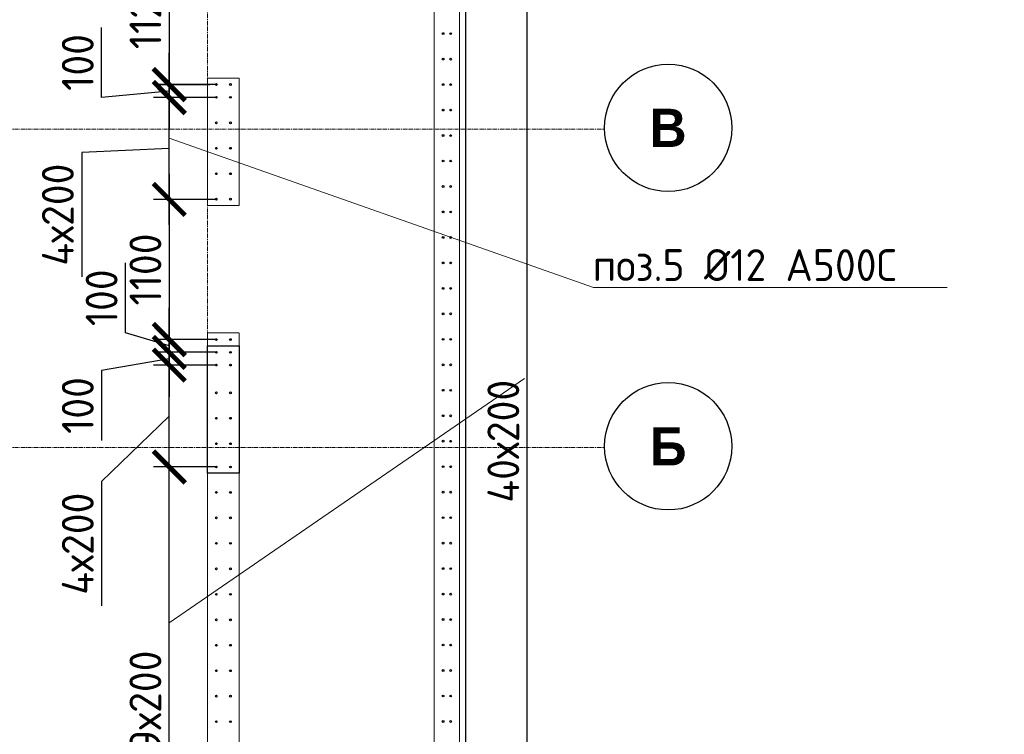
# Model space of a CAD drawing. Header units: millimetres. Extents: x 376598 to 1249954, y -318491 to -22134.
# Tile 431 of 444: x 1241320 to 1249053, y -230838 to -225228. Entities that reach past the tile are written whole.
import ezdxf
from ezdxf import colors
from ezdxf.entities.mleader import LeaderData, LeaderLine
from ezdxf.math import Vec2, Vec3

# ---------------------------------------------------------------- set-up
doc = ezdxf.new("R2010")
doc.units = ezdxf.units.MM
for name, pattern in [('01 Штриховая _4 мм_', [6, 3.5, -2.5]), ('______5', [1100, 800, -100, 100, -100]), ('HIDDEN2', [4.7625, 3.175, -1.5875]), ('осевая', [50.8, 31.75, -6.35, 6.35, -6.35])]:
    doc.linetypes.add(name, pattern=pattern)
for name, color, linetype, lineweight in [('0 Фундамент', 5, 'Continuous', 30), ('1 Стены', 3, 'Continuous', 30), ('Оси', 40, '______5', 18), ('подоснова', 151, 'Continuous', 5), ('РАЗМЕРЫ', 1, 'Continuous', 9), ('СТЕНЫ', 3, 'Continuous', 30)]:
    doc.layers.add(name, color=color, linetype=linetype, lineweight=lineweight)
doc.styles.add('Century Gothic', font='GOTHIC.TTF')
doc.styles.add('GOST-2.304_Type-B', font='GOST_Common.ttf')
doc.dimstyles.new('СПДС', dxfattribs={"dimscale": 100, "dimtxt": 2.5, "dimasz": 2.5, "dimexe": 1.25, "dimexo": 0, "dimtad": 1, "dimdec": 0, "dimtxsty": 'GOST-2.304_Type-B', "dimblk": 'ARCHTICK', "dimcen": 2.5, "dimdle": 2, "dimadec": 0, "dimazin": 2, "dimtfac": 0.75, "dimtdec": 0, "dimtmove": 1, "dimatfit": 3, "dimfxl": 1, "dimtolj": 1, "dimarcsym": 1})

# ---------------------------------------------------------------- blocks, each defined once
blk = doc.blocks.new('NSY101')
at = {"color": 0, "linetype": 'ByBlock', "lineweight": -2}
blk.add_circle((0, 0), 50, dxfattribs=at)
blk = doc.blocks.new('оси 2.2-2.3')
at = {"layer": 'Оси', "color": 16, "linetype": 'осевая', "lineweight": 0, "transparency": 33554687}
for p, q in [((521254.5, -104267.9), (521254.9, -134893.5)), ((468076.3, -119495.4), (524372.9, -119495.4)), ((468076.3, -121995.4), (524372.9, -121995.4))]:
    blk.add_line(p, q, dxfattribs=at)
at = {"layer": 'Оси', "color": 16, "linetype": 'Continuous', "lineweight": 25, "transparency": 33554687, "xscale": 9.999999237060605, "yscale": 9.999999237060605, "zscale": 9.999999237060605}
for p in [(524872.8, -119485.2), (524872.8, -121985.2)]:
    blk.add_blockref('NSY101', p, dxfattribs=at)
at = {"layer": 'Оси', "color": 16, "linetype": 'Continuous', "lineweight": 25, "transparency": 33554687, "char_height": 300, "width": 390, "attachment_point": 5, "style": 'Century Gothic'}
for s, insert in [('\\A1;{\\fCentury Gothic|i0|b1;\\H300.000000;\\W1.000000;\\C16;В}\\P', (524872.8, -119485.2)), ('\\A1;{\\fCentury Gothic|i0|b1;\\H300.000000;\\W1.000000;\\C16;Б}\\P', (524872.8, -121985.2))]:
    blk.add_mtext(s, dxfattribs=dict(at, insert=insert))
blk = doc.blocks.new('стены тп')
at = {"layer": '1 Стены', "color": 252, "linetype": 'HIDDEN2', "lineweight": 0, "true_color": 0x939598}
for p, q in [((911170.6, -198925.6), (911170.6, -207025.6)), ((911370.6, -207225.6), (911370.6, -198925.6)), ((909390.6, -200125.6), (909640.6, -200125.6)), ((909390.6, -200125.6), (909390.6, -200525.6)), ((909640.6, -201125.6), (909640.6, -200125.6)), ((909390.6, -200525.6), (909390.6, -200645.6)), ((909390.6, -200645.6), (909390.6, -201125.6)), ((909640.6, -201125.6), (909390.6, -201125.6)), ((909390.6, -202125.6), (909640.6, -202125.6)), ((909390.6, -202125.6), (909390.6, -209325.6)), ((909640.6, -207525.6), (909640.6, -202125.6))]:
    blk.add_line(p, q, dxfattribs=at)
blk = doc.blocks.new('_ArchTick')
at = {"color": 0, "linetype": 'ByBlock', "const_width": 0.15}
blk.add_lwpolyline([(-0.5, -0.5), (0.5, 0.5)], dxfattribs=at)
blk = doc.blocks.new('*D3426')
at = {"layer": 'DEFPOINTS', "color": 0, "lineweight": 0, "transparency": 16777216}
for p in [(1242864.6, -224617.1, -720), (1242495, -225737.1), (1242864.6, -225737.1, -720)]:
    blk.add_point(p, dxfattribs=at)
at = {"layer": 'РАЗМЕРЫ', "color": 0, "lineweight": -2, "transparency": 16777216}
for p, q in [((1242495, -224417.1), (1242495, -225937.1)), ((1242864.6, -224617.1), (1242370, -224617.1)), ((1242864.6, -225737.1), (1242370, -225737.1))]:
    blk.add_line(p, q, dxfattribs=at)
at = {"layer": 'РАЗМЕРЫ', "color": 0, "lineweight": -2, "transparency": 16777216, "xscale": 250, "yscale": 250, "zscale": 250}
for p, rotation in [((1242495, -224617.1), 90), ((1242495, -225737.1), 270)]:
    blk.add_blockref('_ArchTick', p, dxfattribs=dict(at, rotation=rotation))
at = {"layer": 'РАЗМЕРЫ', "color": 0, "lineweight": 0, "transparency": 16777216, "insert": (1242307.5, -225177.1), "char_height": 250, "attachment_point": 5, "rotation": 90, "style": 'GOST-2.304_Type-B'}
blk.add_mtext('\\A1;1120', dxfattribs=at)
blk = doc.blocks.new('*D3427')
at = {"layer": 'DEFPOINTS', "color": 0, "lineweight": 0, "transparency": 16777216}
for p in [(1242864.6, -226639.2), (1242495, -227739.1), (1242864.6, -227739.1, -720)]:
    blk.add_point(p, dxfattribs=at)
at = {"layer": 'РАЗМЕРЫ', "color": 0, "lineweight": -2, "transparency": 16777216}
for p, q in [((1242495, -226439.2), (1242495, -227939.1)), ((1242864.6, -226639.2), (1242370, -226639.2)), ((1242864.6, -227739.1), (1242370, -227739.1))]:
    blk.add_line(p, q, dxfattribs=at)
at = {"layer": 'РАЗМЕРЫ', "color": 0, "lineweight": -2, "transparency": 16777216, "xscale": 250, "yscale": 250, "zscale": 250}
for p, rotation in [((1242495, -226639.2), 90), ((1242495, -227739.1), 270)]:
    blk.add_blockref('_ArchTick', p, dxfattribs=dict(at, rotation=rotation))
at = {"layer": 'РАЗМЕРЫ', "color": 0, "lineweight": 0, "transparency": 16777216, "insert": (1242307.5, -227189.1), "char_height": 250, "attachment_point": 5, "rotation": 90, "style": 'GOST-2.304_Type-B'}
blk.add_mtext('\\A1;1100', dxfattribs=at)
blk = doc.blocks.new('_None')
blk = doc.blocks.new('*D3495')
at = {"layer": 'DEFPOINTS', "color": 0, "lineweight": 0, "transparency": 16777216}
for p in [(1242495, -228739.3), (1242864.6, -228739.3), (1242864.6, -232539.1, -720)]:
    blk.add_point(p, dxfattribs=at)
at = {"layer": 'РАЗМЕРЫ', "color": 0, "lineweight": -2, "transparency": 16777216}
for p, q in [((1242495, -232739.1), (1242495, -228539.3)), ((1242864.6, -228739.3), (1242370, -228739.3)), ((1242864.6, -232539.1), (1242370, -232539.1))]:
    blk.add_line(p, q, dxfattribs=at)
at = {"layer": 'РАЗМЕРЫ', "color": 0, "lineweight": -2, "transparency": 16777216, "xscale": 250, "yscale": 250, "zscale": 250}
for p, rotation in [((1242495, -228739.3), 90), ((1242495, -232539.1), 270)]:
    blk.add_blockref('_ArchTick', p, dxfattribs=dict(at, rotation=rotation))
at = {"layer": 'РАЗМЕРЫ', "color": 0, "lineweight": 0, "transparency": 16777216, "insert": (1242307.5, -230639.2), "char_height": 250, "attachment_point": 5, "rotation": 90, "style": 'GOST-2.304_Type-B'}
blk.add_mtext('\\A1;19х200', dxfattribs=at)
blk = doc.blocks.new('*D3496')
at = {"layer": 'DEFPOINTS', "color": 0, "lineweight": 0, "transparency": 16777216}
for p in [(1242495, -227939.3), (1242864.6, -227939.3), (1242864.6, -228739.3)]:
    blk.add_point(p, dxfattribs=at)
at = {"layer": 'РАЗМЕРЫ', "color": 0, "lineweight": -2, "transparency": 16777216}
for p, q in [((1242495, -228939.3), (1242495, -227739.3)), ((1242864.6, -227939.3), (1242370, -227939.3)), ((1242495, -228339.3), (1241963.8, -228854.2)), ((1242864.6, -228739.3), (1242370, -228739.3)), ((1241963.8, -228854.2), (1241963.8, -229829.2))]:
    blk.add_line(p, q, dxfattribs=at)
at = {"layer": 'РАЗМЕРЫ', "color": 0, "lineweight": -2, "transparency": 16777216, "xscale": 250, "yscale": 250, "zscale": 250}
for p, rotation in [((1242495, -227939.3), 90), ((1242495, -228739.3), 270)]:
    blk.add_blockref('_ArchTick', p, dxfattribs=dict(at, rotation=rotation))
at = {"layer": 'РАЗМЕРЫ', "color": 0, "lineweight": 0, "transparency": 16777216, "insert": (1241776.3, -229341.7), "char_height": 250, "attachment_point": 5, "rotation": 90, "style": 'GOST-2.304_Type-B'}
blk.add_mtext('\\A1;4х200', dxfattribs=at)
blk = doc.blocks.new('*D3497')
at = {"layer": 'DEFPOINTS', "color": 0, "lineweight": 0, "transparency": 16777216}
for p in [(1242495, -227739.1), (1242814.4, -227739.1), (1242864.6, -227839.3)]:
    blk.add_point(p, dxfattribs=at)
at = {"layer": 'РАЗМЕРЫ', "color": 0, "lineweight": -2, "transparency": 16777216}
for p, q in [((1242151.3, -227686), (1242151.3, -227136)), ((1242495, -227739.1), (1242495, -227489.1)), ((1242495, -227789.2), (1242151.3, -227686)), ((1242814.4, -227739.1), (1242370, -227739.1)), ((1242495, -227839.3), (1242495, -227739.1)), ((1242495, -227839.3), (1242495, -227739.1)), ((1242864.6, -227839.3), (1242370, -227839.3)), ((1242495, -227839.3), (1242495, -228089.3))]:
    blk.add_line(p, q, dxfattribs=at)
at = {"layer": 'РАЗМЕРЫ', "color": 0, "lineweight": -2, "transparency": 16777216, "xscale": 250, "yscale": 250, "zscale": 250}
for p, rotation in [((1242495, -227739.1), 270), ((1242495, -227839.3), 90)]:
    blk.add_blockref('_ArchTick', p, dxfattribs=dict(at, rotation=rotation))
at = {"layer": 'РАЗМЕРЫ', "color": 0, "lineweight": 0, "transparency": 16777216, "insert": (1241963.8, -227411), "char_height": 250, "attachment_point": 5, "rotation": 90, "style": 'GOST-2.304_Type-B'}
blk.add_mtext('\\A1;100', dxfattribs=at)
blk = doc.blocks.new('*D3226')
at = {"layer": 'DEFPOINTS', "color": 0, "lineweight": 0, "transparency": 16777216}
for p in [(1242495, -227839.3), (1242743.8, -227839.3), (1242864.6, -227939.3)]:
    blk.add_point(p, dxfattribs=at)
at = {"layer": 'РАЗМЕРЫ', "color": 0, "lineweight": -2, "transparency": 16777216}
for p, q in [((1242495, -227839.3), (1242495, -227589.3)), ((1242743.8, -227839.3), (1242370, -227839.3)), ((1242495, -227939.3), (1242495, -227839.3)), ((1242495, -227939.3), (1242495, -227839.3)), ((1242495, -227889.3), (1241963.8, -227981.9)), ((1242864.6, -227939.3), (1242370, -227939.3)), ((1242495, -227939.3), (1242495, -228189.3)), ((1241963.8, -227981.9), (1241963.8, -228531.9))]:
    blk.add_line(p, q, dxfattribs=at)
at = {"layer": 'РАЗМЕРЫ', "color": 0, "lineweight": -2, "transparency": 16777216, "xscale": 250, "yscale": 250, "zscale": 250}
for p, rotation in [((1242495, -227839.3), 270), ((1242495, -227939.3), 90)]:
    blk.add_blockref('_ArchTick', p, dxfattribs=dict(at, rotation=rotation))
at = {"layer": 'РАЗМЕРЫ', "color": 0, "lineweight": 0, "transparency": 16777216, "insert": (1241776.3, -228256.9), "char_height": 250, "attachment_point": 5, "rotation": 90, "style": 'GOST-2.304_Type-B'}
blk.add_mtext('\\A1;100', dxfattribs=at)
blk = doc.blocks.new('*D3234')
at = {"layer": 'DEFPOINTS', "color": 0, "lineweight": 0, "transparency": 16777216}
for p in [(1242495, -225839.2), (1242864.6, -225839.2), (1242864.6, -226639.2)]:
    blk.add_point(p, dxfattribs=at)
at = {"layer": 'РАЗМЕРЫ', "color": 0, "lineweight": -2, "transparency": 16777216}
for p, q in [((1242495, -226839.2), (1242495, -225639.2)), ((1242864.6, -225839.2), (1242370, -225839.2)), ((1242495, -226239.2), (1241807.5, -226271)), ((1241807.5, -226271), (1241807.5, -227246)), ((1242864.6, -226639.2), (1242370, -226639.2))]:
    blk.add_line(p, q, dxfattribs=at)
at = {"layer": 'РАЗМЕРЫ', "color": 0, "lineweight": -2, "transparency": 16777216, "xscale": 250, "yscale": 250, "zscale": 250}
for p, rotation in [((1242495, -225839.2), 90), ((1242495, -226639.2), 270)]:
    blk.add_blockref('_ArchTick', p, dxfattribs=dict(at, rotation=rotation))
at = {"layer": 'РАЗМЕРЫ', "color": 0, "lineweight": 0, "transparency": 16777216, "insert": (1241620, -226758.5), "char_height": 250, "attachment_point": 5, "rotation": 90, "style": 'GOST-2.304_Type-B'}
blk.add_mtext('\\A1;4х200', dxfattribs=at)
blk = doc.blocks.new('*D3235')
at = {"layer": 'DEFPOINTS', "color": 0, "lineweight": 0, "transparency": 16777216}
for p in [(1242495, -225739.1), (1242813.2, -225739.1), (1242864.6, -225839.2)]:
    blk.add_point(p, dxfattribs=at)
at = {"layer": 'РАЗМЕРЫ', "color": 0, "lineweight": -2, "transparency": 16777216}
for p, q in [((1241963.8, -225838.6), (1241963.8, -225288.6)), ((1242495, -225739.1), (1242495, -225489.1)), ((1242813.2, -225739.1), (1242370, -225739.1)), ((1242495, -225839.2), (1242495, -225739.1)), ((1242495, -225839.2), (1242495, -225739.1)), ((1242495, -225789.1), (1241963.8, -225838.6)), ((1242864.6, -225839.2), (1242370, -225839.2)), ((1242495, -225839.2), (1242495, -226089.2))]:
    blk.add_line(p, q, dxfattribs=at)
at = {"layer": 'РАЗМЕРЫ', "color": 0, "lineweight": -2, "transparency": 16777216, "xscale": 250, "yscale": 250, "zscale": 250}
for p, rotation in [((1242495, -225739.1), 270), ((1242495, -225839.2), 90)]:
    blk.add_blockref('_ArchTick', p, dxfattribs=dict(at, rotation=rotation))
at = {"layer": 'РАЗМЕРЫ', "color": 0, "lineweight": 0, "transparency": 16777216, "insert": (1241776.3, -225563.6), "char_height": 250, "attachment_point": 5, "rotation": 90, "style": 'GOST-2.304_Type-B'}
blk.add_mtext('\\A1;100', dxfattribs=at)
blk = doc.blocks.new('*D3238')
at = {"layer": 'DEFPOINTS', "color": 0, "lineweight": 0, "transparency": 16777216}
for p in [(1244893.4, -224537.5), (1245305.9, -224537.5), (1244705, -232537.5, -16.6)]:
    blk.add_point(p, dxfattribs=at)
at = {"layer": 'РАЗМЕРЫ', "color": 0, "lineweight": -2, "transparency": 16777216}
for p, q in [((1245305.9, -232737.5), (1245305.9, -224337.5)), ((1244893.4, -224537.5), (1245430.9, -224537.5)), ((1244705, -232537.5), (1245430.9, -232537.5))]:
    blk.add_line(p, q, dxfattribs=at)
at = {"layer": 'РАЗМЕРЫ', "color": 0, "lineweight": -2, "transparency": 16777216, "xscale": 250, "yscale": 250, "zscale": 250}
for p, rotation in [((1245305.9, -224537.5), 90), ((1245305.9, -232537.5), 270)]:
    blk.add_blockref('_ArchTick', p, dxfattribs=dict(at, rotation=rotation))
at = {"layer": 'РАЗМЕРЫ', "color": 0, "lineweight": 0, "transparency": 16777216, "insert": (1245118.4, -228537.5), "char_height": 250, "attachment_point": 5, "rotation": 90, "style": 'GOST-2.304_Type-B'}
blk.add_mtext('\\A1;40х200', dxfattribs=at)
blk = doc.blocks.new('стены  тп')
at = {"layer": 'СТЕНЫ', "color": 251, "linetype": '01 Штриховая _4 мм_', "lineweight": 0, "true_color": 0x636466}
for p, q in [((591292.3, -328025.7, 3100), (591292.3, -336125.7, 3100)), ((591492.3, -336325.7, 3100), (591492.3, -328025.7, 3100)), ((589512.3, -329225.7, 3100), (589762.3, -329225.7, 3100)), ((589512.3, -329225.7, 3100), (589512.3, -329625.7, 3100)), ((589762.3, -330225.7, 3100), (589762.3, -329225.7, 3100)), ((589512.3, -329625.7, 3100), (589512.3, -329745.7, 3100)), ((589512.3, -329745.7, 3100), (589512.3, -330225.7, 3100)), ((589762.3, -330225.7, 3100), (589512.3, -330225.7, 3100)), ((589512.3, -331225.7, 3100), (589512.3, -338425.7, 3100)), ((589512.3, -331225.7, 3100), (589762.3, -331225.7, 3100)), ((589762.3, -336625.7, 3100), (589762.3, -331225.7, 3100))]:
    blk.add_line(p, q, dxfattribs=at)

msp = doc.modelspace()

# ---------------------------------------------------------------- linework, layer by layer
at = {"color": 1, "lineweight": 30}
msp.add_lwpolyline([(1242795, -227789.3), (1243045, -227789.3), (1243045, -228789.3), (1242795, -228789.3)], close=True, dxfattribs=at)
at = {"layer": '0 Фундамент'}
msp.add_lwpolyline([(1195694.8, -212737.2), (1195694.8, -236917.2), (1203044.8, -236917.2), (1203044.8, -236917.2), (1215544.8, -236917.2), (1215544.8, -236917.2), (1217894.8, -236917.2), (1217894.8, -236917.2), (1243344.8, -236917.2), (1243344.8, -232837.2), (1244824.8, -232837.2), (1244824.8, -224237.2), (1243344.8, -224237.2), (1243344.8, -212737.2), (1195694.8, -212737.2)], dxfattribs=at)
at = {"layer": 'РАЗМЕРЫ', "color": 8, "linetype": 'Continuous', "lineweight": 30}
for centre in [(1244645, -225337.2, -16.6), (1244705, -225337.5, -16.6), (1244645, -225537.2, -16.6), (1244705, -225537.5, -16.6), (1242864.6, -225737.1, -720), (1242975, -225737.1, -720), (1244645, -225737.2, -16.6), (1244705, -225737.5, -16.6), (1242864.6, -225837.2), (1242975, -225837.2), (1244645, -225937.2, -16.6), (1244705, -225937.5, -16.6), (1242864.6, -226037.2), (1242975, -226037.2), (1244645, -226137.2, -16.6), (1244705, -226137.5, -16.6), (1242864.6, -226237.2), (1242975, -226237.2), (1244645, -226337.2, -16.6), (1244705, -226337.5, -16.6), (1242864.6, -226437.2), (1242975, -226437.2), (1244645, -226537.2, -16.6), (1244705, -226537.5, -16.6), (1242864.6, -226637.2), (1242975, -226637.2), (1244645, -226737.2, -16.6), (1244705, -226737.5, -16.6), (1244645, -226937.2, -16.6), (1244705, -226937.5, -16.6), (1244645, -227137.2, -16.6), (1244705, -227137.5, -16.6), (1244645, -227337.2, -16.6), (1244705, -227337.5, -16.6), (1244645, -227537.2, -16.6), (1244705, -227537.5, -16.6), (1242864.6, -227739.1, -720), (1242975, -227739.1, -720), (1244645, -227737.2, -16.6), (1244705, -227737.5, -16.6), (1242864.6, -227839.3), (1242975, -227839.3), (1242864.6, -227939.3), (1242975, -227939.3), (1244645, -227937.2, -16.6), (1244705, -227937.5, -16.6), (1242864.6, -228157.1, -720), (1242975, -228157.1, -720), (1244645, -228137.2, -16.6), (1244705, -228137.5, -16.6), (1244645, -228337.2, -16.6), (1244705, -228337.5, -16.6), (1242864.6, -228357.1, -720), (1242975, -228357.1, -720), (1242864.6, -228557.1, -720), (1242975, -228557.1, -720), (1244645, -228537.2, -16.6), (1244705, -228537.5, -16.6), (1242864.6, -228739.3), (1242975, -228739.3), (1244645, -228737.2, -16.6), (1244705, -228737.5, -16.6), (1242864.6, -228939.1, -720), (1242975, -228939.1, -720), (1244645, -228937.2, -16.6), (1244705, -228937.5, -16.6), (1242864.6, -229139.1, -720), (1242975, -229139.1, -720), (1244645, -229137.2, -16.6), (1244705, -229137.5, -16.6), (1242864.6, -229339.1, -720), (1242975, -229339.1, -720), (1244645, -229337.2, -16.6), (1244705, -229337.5, -16.6), (1242864.6, -229539.1, -720), (1242975, -229539.1, -720), (1244645, -229537.2, -16.6), (1244705, -229537.5, -16.6), (1242864.6, -229739.1, -720), (1242975, -229739.1, -720), (1244645, -229737.2, -16.6), (1244705, -229737.5, -16.6), (1242864.6, -229939.1, -720), (1242975, -229939.1, -720), (1244645, -229937.2, -16.6), (1244705, -229937.5, -16.6), (1242864.6, -230139.1, -720), (1242975, -230139.1, -720), (1244645, -230137.2, -16.6), (1244705, -230137.5, -16.6), (1242864.6, -230339.1, -720), (1242975, -230339.1, -720), (1244645, -230337.2, -16.6), (1244705, -230337.5, -16.6), (1242864.6, -230539.1, -720), (1242975, -230539.1, -720), (1244645, -230537.2, -16.6), (1244705, -230537.5, -16.6), (1244645, -230737.2, -16.6), (1244705, -230737.5, -16.6), (1242864.6, -230739.1, -720), (1242975, -230739.1, -720)]:
    msp.add_circle(centre, 7, dxfattribs=at)

# ---------------------------------------------------------------- block references
at = {"layer": 'РАЗМЕРЫ', "color": 1}
for name, p in [('оси 2.2-2.3', (721540.1, -106591.8)), ('стены тп', (333404.4, -25561.5))]:
    msp.add_blockref(name, p, dxfattribs=at)
at = {"layer": 'РАЗМЕРЫ'}
msp.add_blockref('стены  тп', (653282.7, 103538.6, -3100), dxfattribs=at)

# ---------------------------------------------------------------- dimensions: what is measured, and where the dimension line sits
at = {"layer": 'РАЗМЕРЫ', "color": 1, "lineweight": 0}
for base, p1, p2, text, picture, middle in [((1245305.9, -224537.5), (1244705, -232537.5, -16.6), (1244893.4, -224537.5), '40х200', '*D3238', (1245118.4, -228537.5)), ((1242495, -228739.3), (1242864.6, -232539.1, -720), (1242864.6, -228739.3), '19х200', '*D3495', (1242307.5, -230639.2))]:
    dim = msp.add_linear_dim(base=base, p1=p1, p2=p2, angle=90, text=text, dimstyle='СПДС', dxfattribs=at)
    dim.commit()
    dim.dimension.update_dxf_attribs({"geometry": picture, "text_midpoint": middle})
for base, p1, p2, picture, middle in [((1242495, -225737.1), (1242864.6, -224617.1, -720), (1242864.6, -225737.1, -720), '*D3426', (1242307.5, -225177.1)), ((1242495, -227739.1), (1242864.6, -226639.2), (1242864.6, -227739.1, -720), '*D3427', (1242307.5, -227189.1)), ((1242495, -227739.1), (1242864.6, -227839.3), (1242814.4, -227739.1), '*D3497', (1241963.8, -227623.5))]:
    dim = msp.add_linear_dim(base=base, p1=p1, p2=p2, angle=90, dimstyle='СПДС', dxfattribs=at)
    dim.commit()
    dim.dimension.update_dxf_attribs({"geometry": picture, "text_midpoint": middle})
for base, p1, p2, picture, middle in [((1242495, -225739.1), (1242864.6, -225839.2), (1242813.2, -225739.1), '*D3235', (1241963.8, -225776.1)), ((1242495, -227839.3), (1242864.6, -227939.3), (1242743.8, -227839.3), '*D3226', (1241963.8, -228044.4))]:
    dim = msp.add_linear_dim(base=base, p1=p1, p2=p2, angle=90, dimstyle='СПДС', dxfattribs=at)
    dim.commit()
    dim.dimension.update_dxf_attribs({"geometry": picture, "text_midpoint": middle, "dimtype": 160})
for base, p1, p2, picture, middle in [((1242495, -225839.2), (1242864.6, -226639.2), (1242864.6, -225839.2), '*D3234', (1241807.5, -226333.5)), ((1242495, -227939.3), (1242864.6, -228739.3), (1242864.6, -227939.3), '*D3496', (1241963.8, -228916.7))]:
    dim = msp.add_linear_dim(base=base, p1=p1, p2=p2, angle=90, text='4х200', dimstyle='СПДС', dxfattribs=at)
    dim.commit()
    dim.dimension.update_dxf_attribs({"geometry": picture, "text_midpoint": middle, "dimtype": 160})

# ---------------------------------------------------------------- leaders
at = {"layer": 'подоснова', "color": 4, "ltscale": 0.3}
ml = msp.add_multileader_mtext('Standard', dxfattribs=at)
ml.set_content('{\\C2;поз.5 %%C12 А500С }', color=4, style='GOST-2.304_Type-B')
ml.set_leader_properties(color=256, linetype='ByLayer', lineweight=15)
ml.set_arrow_properties(name='NONE')
ml.build(insert=Vec2(0, 0))
ml.multileader.update_dxf_attribs({"text_left_attachment_type": 6, "text_right_attachment_type": 6, "dogleg_length": 0.1, "arrow_head_size": 18})
ctx = ml.context
ctx.base_point, ctx.char_height, ctx.arrow_head_size, ctx.landing_gap_size, ctx.plane_origin = Vec3(1245827.8, -227329.3), 250, 18, 20, Vec3(1256963.4, -226966.8)
ctx.left_attachment, ctx.right_attachment, ctx.text_align_type = 6, 6, 1
notes = []
notes.append((ctx, [(1, (1, 1, 0), (1245827.7, -227329.3), (1, 0), 0.1, [(2, [(1245285.5, -228045.6), (1242495, -229962.6), (1242495, -226157.1)], 0, [])])]))
ctx.mtext.insert, ctx.mtext.width, ctx.mtext.alignment, ctx.mtext.flow_direction = Vec3(1247014.7, -227029.3), 4075.871, 2, 5
for ctx, leaders in notes:
    for number, flags, end, landing, length, lines in leaders:
        leader = LeaderData()
        leader.index, (leader.has_last_leader_line, leader.has_dogleg_vector, leader.attachment_direction) = number, flags
        leader.last_leader_point, leader.dogleg_vector, leader.dogleg_length = Vec3(end), Vec3(landing), length
        for number, points, colour, breaks in lines:
            line = LeaderLine()
            line.index, line.vertices, line.color, line.breaks = number, Vec3.list(points), colors.encode_raw_color(colour), breaks
            leader.lines.append(line)
        ctx.leaders.append(leader)

doc.saveas('drawing.dxf')
